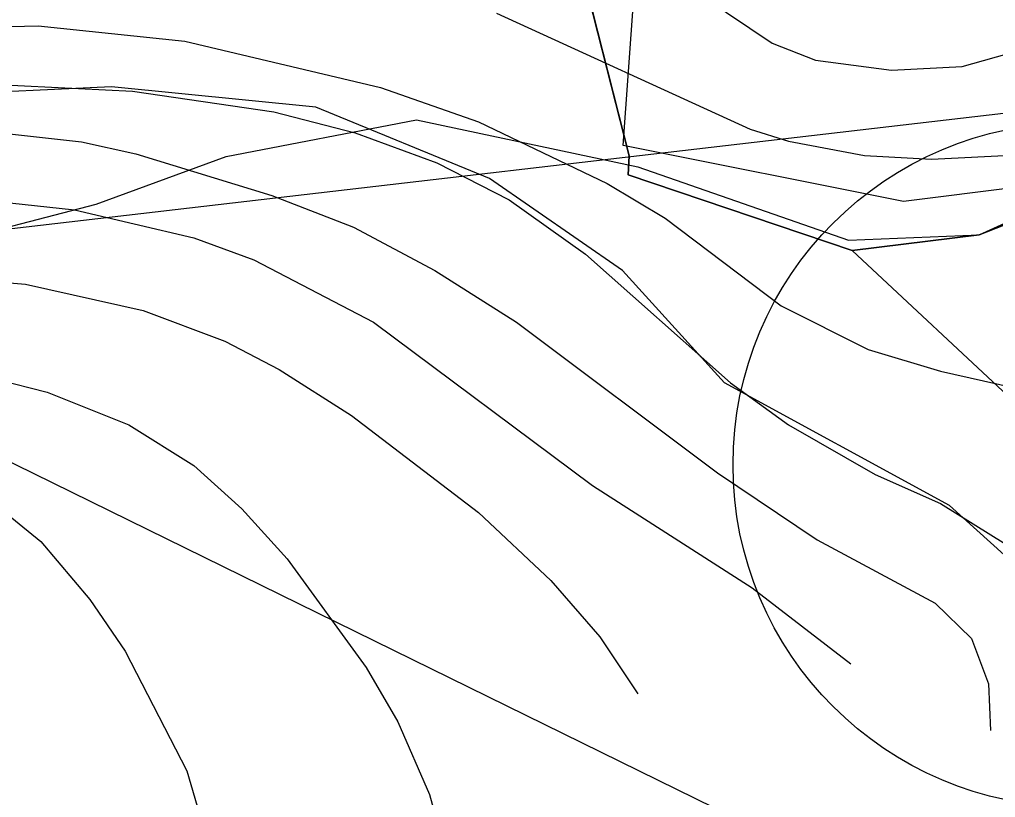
# Model space of a CAD drawing. Extents: x -758499 to -754160, y -1175205 to -1172032.
# Drawn here: x -756838 to -756682.5, y -1174552.5 to -1174428.7 of the extents above; entities that cross this region are included whole.
import ezdxf

# ---------------------------------------------------------------- set-up
doc = ezdxf.new("R2010")
doc.units = 0
for name, color, linetype in [('A016_UzArchN_p', 7, 'Continuous'), ('A041_BPEJ_p', 7, 'Continuous'), ('A043_InvPuda_p', 7, 'Continuous'), ('A053_ZvlPovoden_p', 7, 'Continuous'), ('A082_RSS_l', 7, 'Continuous'), ('A106_TuristT_l', 7, 'Continuous'), ('PLOCHY NL lesní', 7, 'Continuous'), ('PLOCHY NZo zemědělské-orná půda', 7, 'Continuous'), ('vrstevnice', 7, 'Continuous'), ('ÚSES NBK funkční', 7, 'Continuous')]:
    doc.layers.add(name, color=color, linetype=linetype)

msp = doc.modelspace()

# ---------------------------------------------------------------- linework, layer by layer
at = {"layer": 'A016_UzArchN_p'}
msp.add_circle((-756669.88, -1174499.56), 54.45, dxfattribs=at)
at = {"layer": 'A041_BPEJ_p'}
for p, q in [((-756740.86, -1174450.37), (-756748.47, -1174420.45)), ((-756741.05, -1174453.4), (-756740.86, -1174450.37)), ((-756705.37, -1174465.45), (-756741.05, -1174453.4)), ((-756674.39, -1174458.73), (-756685.13, -1174462.93)), ((-756685.13, -1174462.93), (-756705.37, -1174465.45))]:
    msp.add_line(p, q, dxfattribs=at)
at = {"layer": 'A043_InvPuda_p'}
for p, q in [((-756741.82, -1174448.71), (-756739.59, -1174417.46)), ((-756697.19, -1174457.63), (-756741.82, -1174448.71)), ((-756661.48, -1174453.17), (-756697.19, -1174457.63))]:
    msp.add_line(p, q, dxfattribs=at)
at = {"layer": 'A053_ZvlPovoden_p'}
for p, q in [((-756823.31, -1174439.35), (-756857.48, -1174440.98)), ((-756790.76, -1174442.61), (-756823.31, -1174439.35)), ((-756763.1, -1174453.99), (-756790.76, -1174442.61)), ((-756741.94, -1174468.63), (-756763.1, -1174453.99)), ((-756725.67, -1174486.53), (-756741.94, -1174468.63)), ((-756689.87, -1174506.05), (-756725.67, -1174486.53)), ((-756673.59, -1174520.69), (-756689.87, -1174506.05))]:
    msp.add_line(p, q, dxfattribs=at)
at = {"layer": 'A082_RSS_l'}
msp.add_line((-755336.54, -1174286.94), (-757157.2, -1174499.04), dxfattribs=at)
at = {"layer": 'A106_TuristT_l'}
msp.add_lwpolyline([(-756901.81, -1174477.78), (-756825.76, -1174458.08), (-756805.07, -1174450.48), (-756774.77, -1174444.62), (-756739.5, -1174452.1), (-756705.96, -1174463.81), (-756685.13, -1174462.93), (-756614.4, -1174430.84), (-756576.87, -1174414.32), (-756479.81, -1174411.97), (-756441.96, -1174400.66), (-756428.85, -1174393.94), (-756406.85, -1174376.99), (-756377.92, -1174355.05), (-756340.65, -1174330.24), (-756331.67, -1174321.14), (-756326.19, -1174313.66), (-756309.92, -1174288.16), (-756301.82, -1174281.12), (-756289.96, -1174275.89), (-756280.72, -1174271.65), (-756256.13, -1174262.02)], dxfattribs=at)
at = {"layer": 'PLOCHY NL lesní'}
msp.add_lwpolyline([(-756748.47, -1174420.45), (-756740.86, -1174450.37), (-756741.05, -1174453.4), (-756705.37, -1174465.45), (-756685.13, -1174462.93), (-756666.68, -1174455.71), (-756636.13, -1174441.98), (-756639.71, -1174453.14), (-756666.63, -1174470), (-756673.73, -1174478.91), (-756675.5, -1174493.21), (-756673.17, -1174508.23), (-756666.1, -1174529.35), (-756641.8, -1174531.53), (-756625.33, -1174530.37), (-756607.52, -1174529.11), (-756604.81, -1174532.93), (-756626.95, -1174557.89), (-756666.89, -1174596.72), (-756734.37, -1174631.33), (-756761.87, -1174645.43)], dxfattribs=at)
at = {"layer": 'PLOCHY NZo zemědělské-orná půda'}
msp.add_lwpolyline([(-756502.69, -1174451.65), (-756613.9, -1174432.27), (-756636.13, -1174441.98), (-756666.68, -1174455.71), (-756685.13, -1174462.93), (-756705.37, -1174465.45), (-756741.05, -1174453.4), (-756740.86, -1174450.37), (-756748.47, -1174420.45), (-756749.5, -1174416.38), (-756783.93, -1174419.76), (-756795.99, -1174401.16), (-756797.34, -1174399.09), (-756822.63, -1174408.48), (-756844.34, -1174380.19)], dxfattribs=at)
at = {"layer": 'vrstevnice'}
for p, q in [((-756734, -1174421.73), (-756718.12, -1174432.41)), ((-756762, -1174427.65), (-756721.59, -1174446.12)), ((-756762, -1174427.65), (-756721.59, -1174446.12)), ((-756856.38, -1174430.1), (-756835.02, -1174429.67)), ((-756856.38, -1174430.1), (-756835.02, -1174429.67)), ((-756835.02, -1174429.67), (-756811.64, -1174432.12)), ((-756835.02, -1174429.67), (-756811.64, -1174432.12)), ((-756811.64, -1174432.12), (-756780.47, -1174439.48)), ((-756811.64, -1174432.12), (-756780.47, -1174439.48)), ((-756718.12, -1174432.41), (-756711.19, -1174435.15)), ((-756687.81, -1174436.16), (-756675.69, -1174432.7)), ((-756711.19, -1174435.15), (-756699.07, -1174436.74)), ((-756699.07, -1174436.74), (-756687.81, -1174436.16)), ((-756846.57, -1174438.76), (-756820.01, -1174440.06)), ((-756846.57, -1174438.76), (-756820.01, -1174440.06)), ((-756820.01, -1174440.06), (-756797.5, -1174443.38)), ((-756820.01, -1174440.06), (-756797.5, -1174443.38)), ((-756780.47, -1174439.48), (-756764.88, -1174444.97)), ((-756780.47, -1174439.48), (-756764.88, -1174444.97)), ((-756797.5, -1174443.38), (-756784.51, -1174446.7)), ((-756797.5, -1174443.38), (-756784.51, -1174446.7)), ((-756764.88, -1174444.97), (-756744.39, -1174454.78)), ((-756764.88, -1174444.97), (-756744.39, -1174454.78)), ((-756850.32, -1174445.69), (-756828.1, -1174448.14)), ((-756721.59, -1174446.12), (-756715.52, -1174448)), ((-756721.59, -1174446.12), (-756715.52, -1174448)), ((-756828.1, -1174448.14), (-756819.44, -1174450.02)), ((-756784.51, -1174446.7), (-756771.52, -1174451.46)), ((-756784.51, -1174446.7), (-756771.52, -1174451.46)), ((-756715.52, -1174448), (-756703.4, -1174450.31)), ((-756715.52, -1174448), (-756703.4, -1174450.31)), ((-756819.44, -1174450.02), (-756797.79, -1174456.66)), ((-756703.4, -1174450.31), (-756692.72, -1174450.88)), ((-756703.4, -1174450.31), (-756692.72, -1174450.88)), ((-756692.72, -1174450.88), (-756677.71, -1174450.16)), ((-756692.72, -1174450.88), (-756677.71, -1174450.16)), ((-756771.52, -1174451.46), (-756759.98, -1174457.38)), ((-756771.52, -1174451.46), (-756759.98, -1174457.38)), ((-756744.39, -1174454.78), (-756735.15, -1174460.26)), ((-756744.39, -1174454.78), (-756735.15, -1174460.26)), ((-756848.88, -1174456.8), (-756829.25, -1174458.97)), ((-756848.88, -1174456.8), (-756829.25, -1174458.97)), ((-756797.79, -1174456.66), (-756784.8, -1174461.71)), ((-756759.98, -1174457.38), (-756747.85, -1174466.04)), ((-756759.98, -1174457.38), (-756747.85, -1174466.04)), ((-756829.25, -1174458.97), (-756810.2, -1174463.44)), ((-756829.25, -1174458.97), (-756810.2, -1174463.44)), ((-756735.15, -1174460.26), (-756716.68, -1174474.26)), ((-756735.15, -1174460.26), (-756716.68, -1174474.26)), ((-756784.8, -1174461.71), (-756771.81, -1174468.64)), ((-756810.2, -1174463.44), (-756800.67, -1174466.9)), ((-756810.2, -1174463.44), (-756800.67, -1174466.9)), ((-756747.85, -1174466.04), (-756724.76, -1174486.53)), ((-756747.85, -1174466.04), (-756724.76, -1174486.53)), ((-756800.67, -1174466.9), (-756781.62, -1174476.86)), ((-756800.67, -1174466.9), (-756781.62, -1174476.86)), ((-756865.91, -1174468.49), (-756837.04, -1174470.8)), ((-756865.91, -1174468.49), (-756837.04, -1174470.8)), ((-756771.81, -1174468.64), (-756758.82, -1174476.86)), ((-756837.04, -1174470.8), (-756818.28, -1174474.99)), ((-756837.04, -1174470.8), (-756818.28, -1174474.99)), ((-756716.68, -1174474.26), (-756702.82, -1174481.19)), ((-756716.68, -1174474.26), (-756702.82, -1174481.19)), ((-756818.28, -1174474.99), (-756805.29, -1174479.89)), ((-756818.28, -1174474.99), (-756805.29, -1174479.89)), ((-756781.62, -1174476.86), (-756746.7, -1174502.84)), ((-756781.62, -1174476.86), (-756746.7, -1174502.84)), ((-756758.82, -1174476.86), (-756726.78, -1174500.82)), ((-756805.29, -1174479.89), (-756796.63, -1174484.37)), ((-756805.29, -1174479.89), (-756796.63, -1174484.37)), ((-756702.82, -1174481.19), (-756691.28, -1174484.66)), ((-756702.82, -1174481.19), (-756691.28, -1174484.66)), ((-756848.01, -1174484.37), (-756833.58, -1174487.97)), ((-756848.01, -1174484.37), (-756833.58, -1174487.97)), ((-756796.63, -1174484.37), (-756785.09, -1174491.73)), ((-756796.63, -1174484.37), (-756785.09, -1174491.73)), ((-756691.28, -1174484.66), (-756679.73, -1174487.25)), ((-756691.28, -1174484.66), (-756679.73, -1174487.25)), ((-756724.76, -1174486.53), (-756715.52, -1174493.17)), ((-756724.76, -1174486.53), (-756715.52, -1174493.17)), ((-756833.58, -1174487.97), (-756820.59, -1174493.17)), ((-756833.58, -1174487.97), (-756820.59, -1174493.17)), ((-756820.59, -1174493.17), (-756810.2, -1174499.66)), ((-756820.59, -1174493.17), (-756810.2, -1174499.66)), ((-756785.09, -1174491.73), (-756764.88, -1174507.17)), ((-756785.09, -1174491.73), (-756764.88, -1174507.17)), ((-756715.52, -1174493.17), (-756701.67, -1174501.11)), ((-756715.52, -1174493.17), (-756701.67, -1174501.11)), ((-756810.2, -1174499.66), (-756802.55, -1174506.59)), ((-756810.2, -1174499.66), (-756802.55, -1174506.59)), ((-756726.78, -1174500.82), (-756710.91, -1174511.5)), ((-756701.67, -1174501.11), (-756691.28, -1174505.73)), ((-756701.67, -1174501.11), (-756691.28, -1174505.73)), ((-756746.7, -1174502.84), (-756721.3, -1174519.15)), ((-756746.7, -1174502.84), (-756721.3, -1174519.15)), ((-756842.53, -1174505.29), (-756834.59, -1174511.79)), ((-756842.53, -1174505.29), (-756834.59, -1174511.79)), ((-756802.55, -1174506.59), (-756795.33, -1174514.53)), ((-756802.55, -1174506.59), (-756795.33, -1174514.53)), ((-756764.88, -1174507.17), (-756753.34, -1174517.99)), ((-756764.88, -1174507.17), (-756753.34, -1174517.99)), ((-756691.28, -1174505.73), (-756680.89, -1174512.22)), ((-756691.28, -1174505.73), (-756680.89, -1174512.22)), ((-756834.59, -1174511.79), (-756826.8, -1174521.02)), ((-756834.59, -1174511.79), (-756826.8, -1174521.02)), ((-756710.91, -1174511.5), (-756692.14, -1174521.6)), ((-756795.33, -1174514.53), (-756782.78, -1174531.85)), ((-756795.33, -1174514.53), (-756782.78, -1174531.85)), ((-756753.34, -1174517.99), (-756745.54, -1174526.94)), ((-756753.34, -1174517.99), (-756745.54, -1174526.94)), ((-756721.3, -1174519.15), (-756705.57, -1174531.27)), ((-756721.3, -1174519.15), (-756705.57, -1174531.27)), ((-756826.8, -1174521.02), (-756821.17, -1174529.25)), ((-756826.8, -1174521.02), (-756821.17, -1174529.25)), ((-756692.14, -1174521.6), (-756686.37, -1174527.23)), ((-756745.54, -1174526.94), (-756739.48, -1174536.03)), ((-756745.54, -1174526.94), (-756739.48, -1174536.03)), ((-756686.37, -1174527.23), (-756683.63, -1174534.45)), ((-756821.17, -1174529.25), (-756811.35, -1174548.3)), ((-756821.17, -1174529.25), (-756811.35, -1174548.3)), ((-756782.78, -1174531.85), (-756777.73, -1174540.51)), ((-756782.78, -1174531.85), (-756777.73, -1174540.51)), ((-756683.63, -1174534.45), (-756683.32, -1174541.88)), ((-756777.73, -1174540.51), (-756772.68, -1174552.05)), ((-756777.73, -1174540.51), (-756772.68, -1174552.05)), ((-756811.35, -1174548.3), (-756806.59, -1174564.47)), ((-756811.35, -1174548.3), (-756806.59, -1174564.47)), ((-756772.68, -1174552.05), (-756767.19, -1174572.26)), ((-756772.68, -1174552.05), (-756767.19, -1174572.26))]:
    msp.add_line(p, q, dxfattribs=at)
at = {"layer": 'ÚSES NBK funkční'}
for p, q in [((-756705.37, -1174465.45), (-756741.05, -1174453.4)), ((-756675.7, -1174493.15), (-756705.37, -1174465.45))]:
    msp.add_line(p, q, dxfattribs=at)
for points in [[(-756741.05, -1174453.4), (-756740.86, -1174450.37), (-756749.5, -1174416.38), (-756783.93, -1174419.76), (-756797.34, -1174399.09), (-756822.63, -1174408.48), (-756844.34, -1174380.19), (-756854.37, -1174367.92), (-756931.66, -1174391.45), (-756982.4, -1174407.8), (-757009, -1174380.8), (-757032.59, -1174387.33), (-757037.03, -1174365.82), (-757051.62, -1174366.67), (-757058.26, -1174356.27), (-757063.56, -1174351.91), (-757073.37, -1174343.85), (-757092.6, -1174321.82), (-757110.6, -1174301.2), (-757129.71, -1174279.32), (-757098.9, -1174232.59), (-757116.94, -1174221.78), (-757143.49, -1174190.47), (-757214.65, -1174172.36)], [(-756874.91, -1174481.71), (-756652.07, -1174591.12)]]:
    msp.add_lwpolyline(points, dxfattribs=at)

doc.saveas('drawing.dxf')
